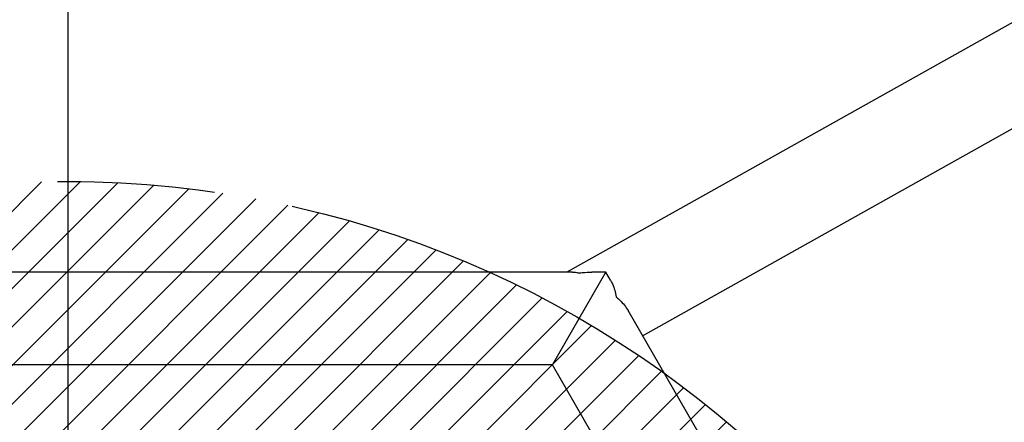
# Model space of a CAD drawing. Header units: millimetres. Extents: x -491 to 2059, y -393 to 795.
# Tile 271 of 323: x 969 to 1085, y 604 to 651. Entities that reach past the tile are written whole.
import ezdxf

# ---------------------------------------------------------------- set-up
doc = ezdxf.new("R2010")
doc.units = ezdxf.units.MM
doc.header["$LTSCALE"] = 462.55
doc.linetypes.add('PHANTOM', pattern=[0.8, 0.45, -0.05, 0.1, -0.05, 0.1, -0.05])
doc.layers.get('0').update_dxf_attribs({"linetype": 'CONTINUOUS'})
for name, color, linetype in [('A2400201_ABL276', 7, 'CONTINUOUS'), ('A2410102_ABL277', 7, 'CONTINUOUS'), ('DEFAULT_3', 7, 'PHANTOM'), ('DR1SM11A1001_ABL212', 7, 'CONTINUOUS'), ('DR1SM11P1003_PBL213', 7, 'CONTINUOUS'), ('M2410102_PBL278', 7, 'CONTINUOUS'), ('위_8_VBL211', 7, 'CONTINUOUS')]:
    doc.layers.add(name, color=color, linetype=linetype)

# ---------------------------------------------------------------- blocks, each defined once
blk = doc.blocks.new('DR1SM11P1003_PBL213', base_point=(1489.09, 2262.13))
at = {"layer": 'DR1SM11P1003_PBL213', "color": 7}
for p, q in [((1879.15, 2672.15), (1635.54, 2535.54)), ((1657.75, 2516.81), (1872.26, 2637.1)), ((1637.19, 2535.54), (1435.16, 2535.54)), ((1631.24, 2508.34), (1646.94, 2535.54)), ((1646.94, 2535.54), (1642.85, 2535.54)), ((1648.3, 2533.18), (1646.94, 2535.54)), ((1752.83, 2352.13), (1653.46, 2524.25)), ((1631.24, 2508.34), (1444.13, 2508.34)), ((1724.79, 2346.3), (1631.24, 2508.34))]:
    blk.add_line(p, q, dxfattribs=at)
at = {"layer": 'DR1SM11P1003_PBL213', "color": 2}
blk.add_arc((1638.57, 2514.3), 18.01, 50.125, 50.6624, dxfattribs=at)
at = {"layer": 'DR1SM11P1003_PBL213', "color": 7}
for points, knots in [([(1637.19, 2535.54), (1637.35, 2535.54), (1637.99, 2535.52), (1638.63, 2535.4), (1639.09, 2535.27)], [0, 0, 0, 0, 0.245896, 1, 1, 1, 1]), ([(1639.09, 2535.27), (1639.4, 2535.32), (1640.65, 2535.47), (1641.91, 2535.54), (1642.85, 2535.54)], [0, 0, 0, 0, 0.251644, 1, 1, 1, 1]), ([(1648.3, 2533.18), (1648.51, 2532.82), (1649.3, 2531.25), (1649.78, 2529.54), (1649.99, 2528.23)], [0, 0, 0, 0, 0.240522, 1, 1, 1, 1]), ([(1650.12, 2528.12), (1650.46, 2527.84), (1651.73, 2526.7), (1652.82, 2525.35), (1653.46, 2524.25)], [0, 0, 0, 0, 0.260573, 1, 1, 1, 1])]:
    blk.add_open_spline(points, degree=3, knots=knots, dxfattribs=at)
blk = doc.blocks.new('DR1SM11A1001_ABL212', base_point=(1489.09, 2262.13))
at = {"layer": 'DR1SM11P1003_PBL213'}
blk.add_blockref('DR1SM11P1003_PBL213', (1489.09, 2262.13), dxfattribs=at)
blk = doc.blocks.new('M2410102_PBL278', base_point=(3297.05, 4624.91))
at = {"layer": 'M2410102_PBL278', "color": 1}
blk.add_line((3297.05, 4624.91), (3297.05, 5053.56), dxfattribs=at)
blk = doc.blocks.new('A2410102_ABL277', base_point=(3297.05, 4624.91))
at = {"layer": 'M2410102_PBL278'}
blk.add_blockref('M2410102_PBL278', (3297.05, 4624.91), dxfattribs=at)
blk = doc.blocks.new('A2400201_ABL276', base_point=(3297.05, 4624.91))
at = {"layer": 'A2410102_ABL277'}
blk.add_blockref('A2410102_ABL277', (3297.05, 4624.91), dxfattribs=at)
blk = doc.blocks.new('위_8_VBL211', base_point=(1489.09, 2262.13))
at = {"layer": 'A2400201_ABL276'}
blk.add_blockref('A2400201_ABL276', (1489.09, 2262.13), dxfattribs=at)
at = {"layer": 'DR1SM11A1001_ABL212'}
blk.add_blockref('DR1SM11A1001_ABL212', (1489.09, 2262.13), dxfattribs=at)
blk = doc.blocks.new('EEEEE')
h = blk.add_hatch()
h.set_pattern_fill('XSEC0003', color=134, scale=8, angle=45, style=0, pattern_type=0)
h.set_pattern_definition([(45, (0, 0), (-5.656854, 5.656854), [])])
edge = h.paths.add_edge_path()
edge.add_arc((1489.089, 2262.131), 300, 0, 360)
at = {"layer": 'DEFAULT_3', "color": 2}
blk.add_circle((1489.089, 2262.131), 300, dxfattribs=at)
at = {"layer": '위_8_VBL211'}
blk.add_blockref('위_8_VBL211', (1489.089, 2262.131), dxfattribs=at)

msp = doc.modelspace()

# ---------------------------------------------------------------- block references
at = {"xscale": 0.4, "yscale": 0.4, "zscale": 0.4}
msp.add_blockref('EEEEE', (379.17, -392.53), dxfattribs=at)

doc.saveas('drawing.dxf')
